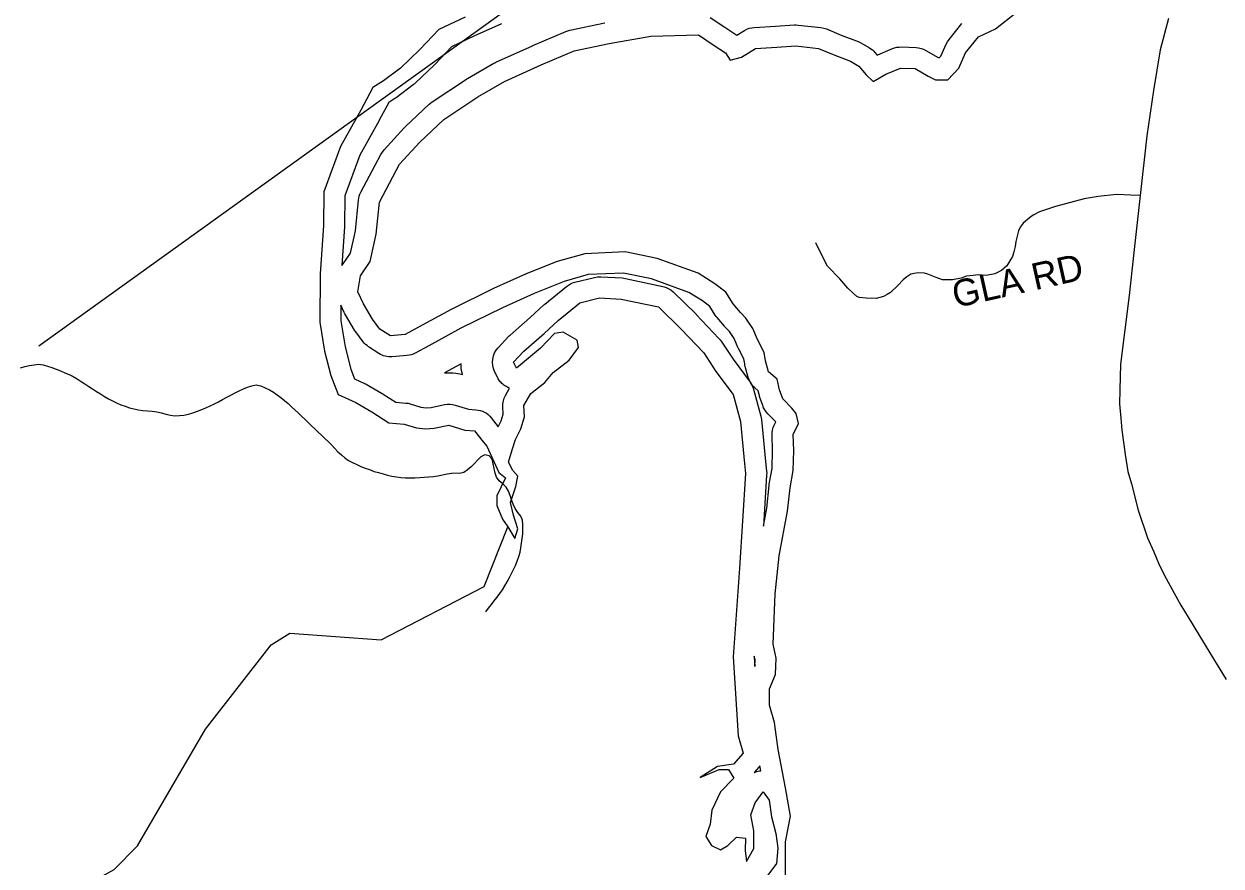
# Model space of a CAD drawing. Extents: x 1950930 to 2061844, y 904556 to 1017002.
# Drawn here: x 1966021 to 1970280, y 967280 to 970276 of the extents above; entities that cross this region are included whole.
import ezdxf

# ---------------------------------------------------------------- set-up
doc = ezdxf.new("R2010")
doc.units = 0
for name, color, linetype in [('Exist Hydrographic Buffer Line', 7, 'Continuous'), ('Exist Hydrographic Creek Single Shore', 7, 'Continuous'), ('Exist Hydrographic Lake Shore', 7, 'Continuous'), ('Exist Hydrographic Misc Water Feature', 7, 'Continuous'), ('Exist Road Non-System Type 51', 7, 'Continuous'), ('Exist Road Non-System Type 51 Label', 7, 'Continuous'), ('Exist Road Secondary Mileage Hundredths English Label', 7, 'Continuous'), ('Exist Road Secondary Type 51 Attributed', 7, 'Continuous')]:
    doc.layers.add(name, color=color, linetype=linetype)

msp = doc.modelspace()

# ---------------------------------------------------------------- linework, layer by layer
at = {"layer": 'Exist Hydrographic Buffer Line'}
for points in [[(1967719.6, 970277.1), (1967621.6, 970232.4), (1967541.3, 970195), (1967483.6, 970133.6), (1967482.2, 970132.1), (1967480.7, 970130.6), (1967412.1, 970065.2), (1967408.8, 970062.2), (1967405.3, 970059.5), (1967344.3, 970013.7), (1967342.2, 970012.2), (1967340.1, 970010.7), (1967319.1, 969997.2), (1967284.7, 969933.4), (1967284.4, 969932.9), (1967284.2, 969932.4), (1967215.2, 969809), (1967162.7, 969665.1), (1967160.8, 969557.7), (1967160.7, 969556), (1967160.6, 969554.3), (1967151.9, 969416.4), (1967156, 969423.1), (1967182.4, 969461.1), (1967200, 969540.3), (1967210.5, 969649.1), (1967211.6, 969656.4), (1967213.3, 969663.5), (1967215.8, 969670.5), (1967218.9, 969677.2), (1967290.8, 969812.3), (1967295.8, 969820.4), (1967301.7, 969827.8), (1967373.7, 969906.3), (1967375.5, 969908.2), (1967377.3, 969910), (1967462.3, 969990.7), (1967467.3, 969995), (1967472.6, 969998.9), (1967594.6, 970079.5), (1967596.4, 970080.7), (1967598.2, 970081.8), (1967691.9, 970136.3), (1967695.4, 970138.2), (1967698.9, 970139.9), (1967829.6, 970198.8), (1967830.3, 970199.1), (1967831, 970199.4), (1967948.7, 970249.5), (1967955.5, 970252.1), (1967962.6, 970253.9), (1968086.8, 970280.1)], [(1968462, 970299.6), (1968514, 970265), (1968557.1, 970236.9), (1968584, 970253.3), (1968592.2, 970257.6), (1968600.7, 970260.9), (1968609.7, 970263), (1968618.8, 970264.1), (1968694.8, 970268.5), (1968762, 970272.8), (1968768.5, 970273), (1968774.9, 970272.5), (1968855.6, 970263.8), (1968866.2, 970261.9), (1968876.4, 970258.5), (1968928, 970237), (1968988.2, 970213.3), (1968993.2, 970211.1), (1968998, 970208.6), (1969028.5, 970191.1), (1969034, 970187.7), (1969039.1, 970183.8), (1969043.9, 970179.5), (1969048.3, 970174.8), (1969056, 970165.8), (1969058.3, 970166.9), (1969110.6, 970188.7), (1969118.3, 970191.4), (1969126.3, 970193.3), (1969134.4, 970194.3), (1969142.6, 970194.4), (1969194.9, 970192.2), (1969203.8, 970191.3), (1969212.6, 970189.4), (1969221, 970186.4), (1969229, 970182.4), (1969273, 970157.3), (1969277.1, 970155.2), (1969283.1, 970161.6), (1969301.8, 970204.2), (1969306.4, 970213), (1969312.1, 970221.1), (1969357.9, 970277.8)]]:
    msp.add_lwpolyline(points, dxfattribs=at)
for points in [[(1968651.2, 968489), (1968663.2, 968553.7), (1968671.6, 968633.7), (1968671.9, 968636.3), (1968672.3, 968639), (1968682.3, 968694.6), (1968684.2, 968758.5), (1968682.1, 968812.6), (1968682.4, 968822), (1968683.8, 968831.3), (1968686.3, 968840.4), (1968690, 968849), (1968695.6, 968860.3), (1968667, 968889), (1968661.2, 968895.5), (1968656.2, 968902.6), (1968652.1, 968910.2), (1968648.9, 968918.3), (1968638, 968951), (1968637, 968954.2), (1968636.1, 968957.5), (1968633, 968970.8), (1968621.1, 968981), (1968613.2, 968988.8), (1968606.6, 968997.7), (1968601.4, 969007.4), (1968597.6, 969017.9), (1968586.7, 969057.1), (1968585.6, 969061.8), (1968584.8, 969066.6), (1968582.2, 969084.3), (1968564.2, 969118.7), (1968563.2, 969120.9), (1968562.1, 969123.1), (1968547.1, 969156.9), (1968530.6, 969182.4), (1968516.6, 969196.4), (1968514.6, 969198.5), (1968512.7, 969200.7), (1968486.6, 969231.2), (1968483.2, 969235.4), (1968480.1, 969239.9), (1968461, 969270.3), (1968435, 969290.5), (1968386.3, 969321.2), (1968252.8, 969369), (1968153.9, 969390), (1968028.5, 969384.3), (1967942.3, 969359.3), (1967836.2, 969317.7), (1967723.5, 969266.6), (1967574.6, 969193.7), (1967460.6, 969131.3), (1967460.6, 969131.3), (1967460.5, 969131.3), (1967412.6, 969105.1), (1967405.6, 969101.7), (1967398.2, 969099.1), (1967390.6, 969097.3), (1967382.9, 969096.2), (1967330.6, 969091.8), (1967324.4, 969091.6), (1967318.3, 969091.8), (1967312.2, 969092.6), (1967306.1, 969093.8), (1967300.2, 969095.6), (1967294.5, 969097.8), (1967288.9, 969100.5), (1967283.6, 969103.6), (1967246.6, 969127.6), (1967241.2, 969131.5), (1967236.1, 969135.7), (1967231.5, 969140.5), (1967227.3, 969145.6), (1967201.2, 969180.5), (1967198.9, 969183.6), (1967196.8, 969186.9), (1967164.2, 969241.4), (1967162, 969245.2), (1967160.1, 969249.2), (1967148.5, 969275.1), (1967147.8, 969220.4), (1967163.6, 969127.5), (1967183.5, 969047.6), (1967196.9, 969013.1), (1967231.9, 968997.3), (1967235.4, 968995.7), (1967238.7, 968993.9), (1967295.4, 968961.2), (1967297, 968960.2), (1967298.5, 968959.3), (1967343.7, 968930.2), (1967379.4, 968927.4), (1967387.2, 968926.3), (1967395, 968924.4), (1967432.8, 968913.1), (1967452, 968910.5), (1967469.8, 968911.8), (1967517.2, 968921.7), (1967526.5, 968923), (1967536, 968923.1), (1967545.3, 968922.1), (1967554.5, 968919.9), (1967602.7, 968905.1), (1967628.7, 968903.5), (1967636.6, 968902.5), (1967644.3, 968900.8), (1967651.8, 968898.2), (1967659, 968894.9), (1967665.8, 968890.8), (1967672.2, 968886.1), (1967678, 968880.6), (1967683.2, 968874.6), (1967707.8, 968843), (1967718.8, 968863.7), (1967726, 968887.7), (1967724.5, 968913.8), (1967724.7, 968924.3), (1967726.3, 968934.6), (1967729.3, 968944.6), (1967733.7, 968954.1), (1967748.1, 968980.4), (1967746, 968981.2), (1967742.1, 968982.8), (1967738.3, 968984.7), (1967734.6, 968986.8), (1967731, 968989), (1967727.6, 968991.5), (1967724.3, 968994.2), (1967721.1, 968997.1), (1967718.2, 969000.1), (1967715.4, 969003.3), (1967712.8, 969006.6), (1967710.4, 969010.1), (1967708.2, 969013.8), (1967706.2, 969017.5), (1967695.3, 969039.3), (1967690.9, 969049.9), (1967688.3, 969061), (1967687.4, 969072.4), (1967688.2, 969083.8), (1967690.7, 969094.9), (1967694.9, 969105.5), (1967700.6, 969115.4), (1967707.8, 969124.3), (1967744.8, 969163.6), (1967747.3, 969166), (1967749.9, 969168.4), (1967821.2, 969231.2), (1967870.8, 969276.5), (1967872.4, 969277.8), (1967873.9, 969279.2), (1967951.3, 969342.4), (1967958, 969347.3), (1967965.1, 969351.4), (1967972.7, 969354.7), (1967980.6, 969357.1), (1968050.3, 969374.5), (1968061.5, 969376.4), (1968072.8, 969376.7), (1968149, 969372.3), (1968154.8, 969371.7), (1968160.4, 969370.8), (1968293.3, 969342.4), (1968303.4, 969339.5), (1968313.1, 969335.2), (1968322, 969329.6), (1968330, 969322.8), (1968410.6, 969244.3), (1968411.7, 969243.3), (1968412.7, 969242.2), (1968493.4, 969157.1), (1968497.6, 969152.3), (1968501.4, 969147.1), (1968544, 969083.2), (1968603.9, 969001.7), (1968607.8, 968996), (1968611, 968989.9), (1968613.8, 968983.6), (1968615.9, 968977), (1968642, 968881), (1968643.4, 968874.9), (1968644.3, 968868.8), (1968656.8, 968743.6), (1968656.8, 968743.6), (1968662.8, 968683.4), (1968663.2, 968677.3), (1968663, 968671.1)], [(1967580.8, 969028.8), (1967579.4, 969035), (1967577.7, 969043.3), (1967576.7, 969051.8), (1967575.7, 969063.2), (1967575.6, 969066.6), (1967517.1, 969034.6), (1967517.6, 969034.6), (1967524.7, 969035), (1967534.1, 969035.1), (1967541.2, 969035), (1967548.2, 969034.5), (1967557.6, 969033.4), (1967564.6, 969032.4), (1967571.5, 969031), (1967580.7, 969028.8)], [(1968621, 967989.3), (1968621.9, 968012.9), (1968618.9, 968026.5), (1968618.7, 968023.7)], [(1968619, 967612.4), (1968620.2, 967613), (1968624.4, 967614.7), (1968628.6, 967616.1), (1968632.9, 967617.2), (1968637.2, 967618.1), (1968641.6, 967618.8), (1968641.8, 967618.8), (1968638.6, 967635.7), (1968635.6, 967631.8), (1968618.8, 967613)]]:
    msp.add_lwpolyline(points, close=True, dxfattribs=at)
at = {"layer": 'Exist Hydrographic Creek Single Shore'}
for points in [[(1966007.8, 969052.5), (1966024, 969057.1), (1966039.8, 969060.8), (1966056.4, 969063.7), (1966072.8, 969065.9), (1966088.4, 969063), (1966104.2, 969058.6), (1966119.6, 969053.4), (1966135.3, 969048.2), (1966150.9, 969042.1), (1966165.9, 969035.2), (1966180.9, 969028.4), (1966195.4, 969021.5), (1966209.8, 969013), (1966223.9, 969004.5), (1966237.7, 968996), (1966251.4, 968986.6), (1966264.9, 968977.3), (1966278.7, 968968.8), (1966292.4, 968959.6), (1966306.8, 968951.1), (1966320.9, 968942.6), (1966335.3, 968934.9), (1966349.8, 968928), (1966364.8, 968921.1), (1966380.6, 968915.9), (1966396.2, 968910.7), (1966412, 968906.3), (1966427.9, 968902.6), (1966444.1, 968900.6), (1966460.6, 968899.5), (1966477, 968898.3), (1966493.2, 968896.3), (1966509.4, 968892.7), (1966525.6, 968888.3), (1966541.5, 968883.8), (1966557.5, 968881.9), (1966573.5, 968882.4), (1966589.5, 968884.5), (1966605.7, 968888.3), (1966621.5, 968892.8), (1966637.5, 968898.3), (1966652.9, 968904.5), (1966668.1, 968910.8), (1966683.2, 968917.8), (1966698.2, 968924.9), (1966712.8, 968932), (1966727.5, 968939.9), (1966742.3, 968947.8), (1966757.1, 968955.7), (1966771.8, 968963.6), (1966786.4, 968970.6), (1966801.3, 968977.7), (1966816.1, 968983.2), (1966831.1, 968988.6), (1966846.7, 968991.6), (1966863.1, 968988.8), (1966879.3, 968981.8), (1966894, 968974.1), (1966908, 968965.7), (1966921.5, 968956.4), (1966934.6, 968947.1), (1966947.6, 968936.2), (1966960.1, 968925.2), (1966972.4, 968914.3), (1966984.5, 968903.4), (1966996.6, 968892.5)], [(1966996.6, 968892.5), (1967008.5, 968880.7), (1967019.9, 968869.9), (1967031.8, 968858.1), (1967043.5, 968846.4), (1967055.2, 968835.5), (1967067.1, 968823.7), (1967079, 968812.9), (1967090.9, 968801.1), (1967102.8, 968790.2), (1967114.7, 968778.5), (1967126.2, 968765.9), (1967137.8, 968754.2), (1967149.9, 968743.2), (1967162.4, 968732.4), (1967175.8, 968723), (1967189.9, 968715.4), (1967204.7, 968708.5), (1967219.4, 968701.6), (1967234.8, 968695.6), (1967250.4, 968690.3), (1967266.2, 968684.2), (1967282, 968679.8), (1967298.2, 968675.4), (1967314, 968671), (1967329.8, 968667.4), (1967345.8, 968664.5), (1967362, 968662.6), (1967378.4, 968661.4), (1967394.8, 968661), (1967411.4, 968661.5), (1967428.2, 968662), (1967444.4, 968663.4), (1967461, 968664.6), (1967477.2, 968665.9), (1967493.4, 968668.1), (1967509.8, 968671.8), (1967525.8, 968674.8), (1967542.6, 968677.7)], [(1963623.2, 966135.7), (1963848.4, 966170.5), (1963965.3, 966259.9), (1964181.4, 966334.2), (1964373.3, 966501), (1964524.2, 966711.2), (1964707.3, 966828.9), (1964865.2, 967052.1), (1965149.2, 967118.4), (1965299.3, 967108.8), (1965532.3, 967025.2), (1965599.3, 967043.5), (1965707.4, 967202.1), (1965782.2, 967194), (1965924.3, 967086), (1966040.4, 967100), (1966341.2, 967267.7), (1966424.2, 967351.4), (1966666.2, 967766.4), (1966900.4, 968066.8), (1966966.2, 968108.1), (1967291.2, 968085.1), (1967658.2, 968274.3), (1967742.7, 968486.3)]]:
    msp.add_lwpolyline(points, dxfattribs=at)
at = {"layer": 'Exist Hydrographic Lake Shore'}
for points in [[(1968768, 968889.7), (1968752.7, 968909.3), (1968720, 968942), (1968709.1, 968974.7), (1968700.4, 969011.8), (1968669.9, 969037.9), (1968659, 969077.2), (1968654.7, 969107.7), (1968630.7, 969153.5), (1968613.3, 969192.7), (1968589.3, 969229.8), (1968569.7, 969249.4), (1968543.5, 969280), (1968517.4, 969321.4), (1968478.2, 969351.9), (1968419.3, 969389), (1968273.3, 969441.3), (1968160, 969465.3), (1968016.2, 969458.8), (1967918.1, 969430.4), (1967807, 969386.8), (1967691.5, 969334.5), (1967540.1, 969260.3), (1967424.6, 969197.1), (1967376.7, 969170.9), (1967324.4, 969166.6), (1967287.3, 969190.6), (1967261.2, 969225.5), (1967228.5, 969280), (1967208.9, 969323.6), (1967217.6, 969380.3), (1967252.5, 969430.4), (1967274.2, 969528.5), (1967285.1, 969641.9), (1967357.1, 969777.1), (1967429, 969855.6), (1967513.9, 969936.3), (1967636, 970017), (1967729.7, 970071.5), (1967860.4, 970130.4), (1967978.1, 970180.5), (1968102.3, 970206.7), (1968250.4, 970232.9), (1968420.4, 970237.2), (1968472.7, 970202.3), (1968516.3, 970174), (1968533.7, 970147.8), (1968572.9, 970158.7), (1968623.1, 970189.2), (1968699.3, 970193.6), (1968766.9, 970198), (1968847.5, 970189.2), (1968899.8, 970167.4), (1968960.8, 970143.5), (1968991.3, 970126), (1969017.5, 970095.5), (1969041.4, 970071.5), (1969087.2, 970097.7), (1969139.5, 970119.5), (1969191.8, 970117.3), (1969237.5, 970091.1), (1969263.7, 970078), (1969307.3, 970078), (1969346.5, 970119.5), (1969370.5, 970174), (1969416.2, 970230.7), (1969477.2, 970259), (1969549.1, 970315.7)], [(1967590.2, 970300.5), (1967496.5, 970256.9), (1967429, 970184.9), (1967360.3, 970119.5), (1967299.3, 970073.7), (1967262.3, 970049.7), (1967218.7, 969969), (1967146.8, 969840.4), (1967087.9, 969679), (1967085.8, 969559.1), (1967074.9, 969386.8), (1967072.7, 969214.6), (1967090.1, 969112.1), (1967111.9, 969024.9), (1967138.1, 968957.3), (1967201.3, 968928.9), (1967257.9, 968896.2), (1967318.9, 968857), (1967373.4, 968852.6), (1967417, 968839.5), (1967449.7, 968835.1), (1967480.2, 968837.3), (1967532.5, 968848.2), (1967589.1, 968830.8), (1967624, 968828.6), (1967654.5, 968789.4), (1967667.6, 968774.1), (1967710.1, 968680.3), (1967734, 968660.7), (1967703.5, 968597.5), (1967703.5, 968562.6), (1967723.1, 968514.6), (1967742.7, 968486.3), (1967766.7, 968444.8), (1967777.6, 968479.7), (1967762.3, 968527.7), (1967751.5, 968573.5), (1967771.1, 968630.2), (1967777.6, 968667.2), (1967760.2, 968686.9), (1967744.9, 968717.4), (1967758, 968761), (1967768.9, 968798.1), (1967788.5, 968835.1), (1967801.6, 968878.8), (1967799.4, 968918), (1967823.4, 968961.6), (1967873.5, 969000.9), (1967904, 969035.8), (1967960.6, 969079.4), (1967993.3, 969125.2), (1967989, 969151.3), (1967938.8, 969179.7), (1967908.3, 969175.3), (1967858.2, 969123), (1967801.6, 969075), (1967773.2, 969051), (1967762.3, 969072.8), (1967799.4, 969112.1), (1967871.3, 969175.3), (1967921.4, 969221.1), (1967998.8, 969284.3), (1968068.5, 969301.8), (1968144.8, 969297.4), (1968277.7, 969269.1), (1968358.3, 969190.6), (1968438.9, 969105.5), (1968482.5, 969040.1), (1968543.5, 968957.3), (1968569.7, 968861.3), (1968582.2, 968736.1)], [(1968729.8, 967180.1), (1968729.8, 967365.5), (1968747.3, 967457.1), (1968729.8, 967557.4), (1968703.7, 967694.7), (1968690.6, 967790.7), (1968673.2, 967851.7), (1968673.2, 967910.6), (1968695, 967960.8), (1968697.2, 968019.6), (1968686.3, 968069.8), (1968692.8, 968248.6), (1968708, 968383.8), (1968737.5, 968543), (1968746.2, 968625.8), (1968757.1, 968686.9), (1968759.3, 968758.8), (1968757.1, 968815.5), (1968776.7, 968854.8), (1968768, 968889.7)], [(1968582.2, 968736.1), (1968588.2, 968676), (1968566.4, 968340.2), (1968543.5, 968024), (1968562, 967742.7), (1968579.5, 967681.6), (1968544.6, 967642.4), (1968488, 967633.7), (1968426.9, 967594.4), (1968494.5, 967622.8), (1968527.2, 967622.8), (1968546.8, 967592.2), (1968498.9, 967544.3), (1968468.4, 967478.9), (1968461.8, 967428.7), (1968446.6, 967385.1), (1968466.2, 967352.4), (1968498.9, 967337.1), (1968525, 967352.4), (1968555.5, 967382.9), (1968588.2, 967378.6), (1968587.1, 967334.9), (1968591.5, 967295.7), (1968617.6, 967341.5), (1968617.6, 967404.7), (1968606.7, 967461.4), (1968622, 967505), (1968650.3, 967544.3), (1968672.1, 967513.7), (1968680.8, 967454.9), (1968696.1, 967396), (1968702.6, 967343.7)], [(1968702.6, 967343.7), (1968698.2, 967289.2), (1968635, 967204.1)]]:
    msp.add_lwpolyline(points, dxfattribs=at)
at = {"layer": 'Exist Hydrographic Misc Water Feature'}
msp.add_lwpolyline([(1967663.4, 968184.6), (1967673.2, 968197.5), (1967683.5, 968210.4), (1967693.5, 968223.2), (1967703.8, 968236.3), (1967713.4, 968250), (1967722.6, 968262.9), (1967731.5, 968276.6), (1967739.7, 968291.3), (1967747.7, 968305.9), (1967755, 968320.4), (1967762.4, 968335.1), (1967769.2, 968349.7), (1967775.8, 968365.1), (1967781.3, 968380.7), (1967785.6, 968396.2), (1967788.9, 968412.5), (1967791.1, 968428.9), (1967793.4, 968445.2), (1967795, 968461.6), (1967796.1, 968478.8), (1967796.1, 968495.2), (1967794.2, 968510.8), (1967787.9, 968525), (1967777.8, 968538.3), (1967767.8, 968552.4), (1967761.2, 968567.3), (1967755.7, 968583), (1967750.3, 968598.7), (1967744.4, 968613.7), (1967736.2, 968627.7), (1967724.3, 968639.5), (1967711.6, 968650.5), (1967702.1, 968663), (1967696.8, 968677.8), (1967693.3, 968694.3), (1967690.5, 968710.7), (1967686.8, 968727.2), (1967676.3, 968738.9), (1967659.9, 968743.3), (1967646.4, 968736.3), (1967634.7, 968723.5), (1967623.2, 968712.2), (1967611.3, 968700.1), (1967598.6, 968689.6), (1967585.1, 968680.1), (1967569.7, 968676.3), (1967542.6, 968677.7)], dxfattribs=at)
at = {"layer": 'Exist Road Non-System Type 51'}
msp.add_lwpolyline([(1969992.4, 969665.4), (1969959.1, 969667.6), (1969908.1, 969669.6), (1969842.6, 969661.9), (1969792.6, 969654.2), (1969690.5, 969627.2), (1969633.8, 969607.9), (1969610.6, 969596.4), (1969598.1, 969586.8), (1969576, 969567.5), (1969565.4, 969553.1), (1969558.6, 969539.6), (1969553.9, 969521.3), (1969550, 969502.1), (1969547.1, 969483.8), (1969542.2, 969465.4), (1969537.5, 969449.1), (1969527.9, 969432.8), (1969517.2, 969415.4), (1969498, 969399.1), (1969474.9, 969387.5), (1969444.1, 969381.7), (1969417.1, 969383.6), (1969397.9, 969381.7), (1969373.8, 969378.8), (1969354.5, 969371.1), (1969323.8, 969365.3), (1969288.1, 969366.3), (1969266, 969374), (1969236.1, 969386.5), (1969224.6, 969389.4), (1969200.5, 969390.4), (1969188, 969388.4), (1969176.5, 969385.6), (1969162, 969376.9), (1969148.5, 969365.3), (1969130.2, 969346.1), (1969103.2, 969321.1), (1969091.8, 969313.4), (1969078.2, 969306.6), (1969052.2, 969299.9), (1969016.6, 969300.8), (1968991.6, 969302.8), (1968983.9, 969306.6), (1968971.4, 969317.2), (1968952.1, 969335.5), (1968923.2, 969369.2), (1968879, 969414.4), (1968859.8, 969453.9), (1968838.5, 969497.2)], dxfattribs=at)
at = {"layer": 'Exist Road Secondary Mileage Hundredths English Label'}
msp.add_line((1968935.4, 971188.4), (1966073.6, 969129.3), dxfattribs=at)
at = {"layer": 'Exist Road Secondary Type 51 Attributed'}
msp.add_lwpolyline([(1970092.3, 970295.4), (1970063.4, 970183.9), (1970039.4, 970039.9), (1970015.4, 969878.1), (1969992.4, 969665.4), (1969968.3, 969452.2), (1969952.7, 969309.5), (1969922.1, 969065.5), (1969919.9, 968974.4), (1969918.1, 968924.6), (1969923.4, 968873.9), (1969927, 968831.2), (1969933.2, 968779.7), (1969938.5, 968744.1), (1969947.9, 968684.1), (1969961.2, 968639.7), (1969984.8, 968545.9), (1970018.5, 968447.2), (1970039.9, 968398.3), (1970056.8, 968357.4), (1970077.2, 968315.6), (1970112.3, 968250.3), (1970136.3, 968208.5), (1970162.1, 968164.9), (1970199.4, 968104.5), (1970243.5, 968032.9), (1970297.7, 967944)], dxfattribs=at)

# ---------------------------------------------------------------- texts
at = {"layer": 'Exist Road Non-System Type 51 Label'}
msp.add_text('  GLA RD', height=95, rotation=12.5605, dxfattribs=at).set_placement((1969265.9, 969250.1))

doc.saveas('drawing.dxf')
